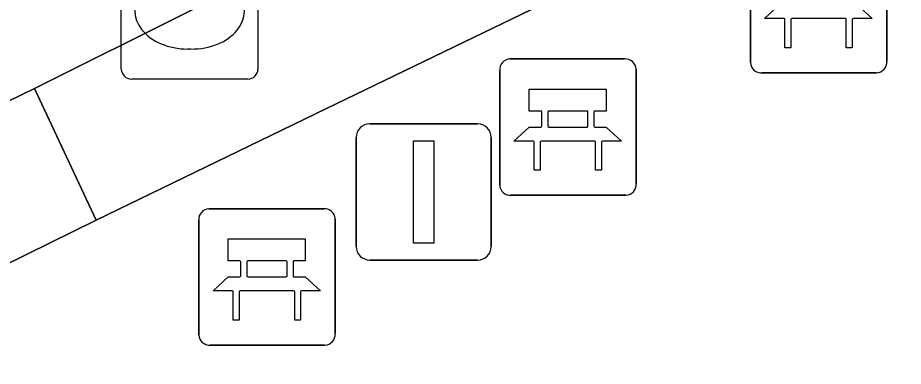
# Model space of a CAD drawing. Extents: x 160455 to 162082, y 388339 to 389736.
# Drawn here: x 160997.74 to 161004.23, y 388901.71 to 388904.27 of the extents above; entities that cross this region are included whole.
import ezdxf

# ---------------------------------------------------------------- set-up
doc = ezdxf.new("R2010")
doc.units = 0
for name, color, linetype in [('IMGEO_Bank', 7, 'Continuous'), ('IMGEO_Kolk', 7, 'Continuous'), ('IMGEO_Lichtmast', 7, 'Continuous'), ('IMGEO_Voetgangersgebied_open', 7, 'Continuous'), ('IMGEO_Voetpad_open', 7, 'Continuous')]:
    doc.layers.add(name, color=color, linetype=linetype)

msp = doc.modelspace()

# ---------------------------------------------------------------- linework, layer by layer
at = {"layer": 'IMGEO_Bank'}
for p, q in [((161003.1085, 388903.9389), (161003.1085, 388904.7798)), ((161003.1085, 388904.7798), (161003.1085, 388903.9389)), ((161004.1075, 388904.7891), (161004.1075, 388903.9482)), ((161004.1075, 388903.9482), (161004.1075, 388904.7891)), ((161003.8048, 388904.2617), (161003.4117, 388904.2617)), ((161001.3469, 388903.9655), (161002.1878, 388903.9655)), ((161002.1878, 388903.9655), (161001.3469, 388903.9655)), ((161001.2725, 388903.0409), (161001.2725, 388903.8818)), ((161001.2725, 388903.8818), (161001.2725, 388903.0409)), ((161002.2715, 388903.8911), (161002.2715, 388903.0502)), ((161002.2715, 388903.0502), (161002.2715, 388903.8911)), ((161004.0331, 388903.8645), (161003.1922, 388903.8645)), ((161003.1922, 388903.8645), (161004.0331, 388903.8645)), ((161001.5811, 388903.4724), (161001.5811, 388903.5776)), ((161001.6247, 388903.5776), (161001.6247, 388903.4724)), ((161001.913, 388903.584), (161001.631, 388903.584)), ((161001.9193, 388903.4724), (161001.9193, 388903.5776)), ((161001.9629, 388903.5776), (161001.9629, 388903.4724)), ((161001.631, 388903.466), (161001.913, 388903.466)), ((161001.9688, 388903.3637), (161001.5757, 388903.3637)), ((161002.1971, 388902.9665), (161001.3562, 388902.9665)), ((161001.3562, 388902.9665), (161002.1971, 388902.9665)), ((160999.1429, 388902.8675), (160999.9838, 388902.8675)), ((160999.9838, 388902.8675), (160999.1429, 388902.8675)), ((160999.0685, 388901.9429), (160999.0685, 388902.7838)), ((160999.0685, 388902.7838), (160999.0685, 388901.9429)), ((161000.0675, 388902.7931), (161000.0675, 388901.9522)), ((161000.0675, 388901.9522), (161000.0675, 388902.7931)), ((160999.3771, 388902.3744), (160999.3771, 388902.4796)), ((160999.4207, 388902.4796), (160999.4207, 388902.3744)), ((160999.709, 388902.486), (160999.427, 388902.486)), ((160999.7153, 388902.3744), (160999.7153, 388902.4796)), ((160999.7589, 388902.4796), (160999.7589, 388902.3744)), ((160999.427, 388902.368), (160999.709, 388902.368)), ((160999.7648, 388902.2657), (160999.3717, 388902.2657)), ((160999.9931, 388901.8685), (160999.1522, 388901.8685)), ((160999.1522, 388901.8685), (160999.9931, 388901.8685))]:
    msp.add_line(p, q, dxfattribs=at)
for points in [[(161003.3554, 388904.2617), (161003.213, 388904.2617), (161003.3246, 388904.364), (161003.4107, 388904.364)], [(161003.8053, 388904.364), (161003.8885, 388904.364), (161004.0001, 388904.2617), (161003.8611, 388904.2617)], [(161003.4054, 388904.2553), (161003.4054, 388904.0478), (161003.3618, 388904.0478), (161003.3618, 388904.2553)], [(161003.8547, 388904.2553), (161003.8547, 388904.0478), (161003.8111, 388904.0478), (161003.8111, 388904.2553)], [(161001.5747, 388903.584), (161001.4886, 388903.584), (161001.4886, 388903.745), (161002.0525, 388903.745), (161002.0525, 388903.584), (161001.9693, 388903.584)], [(161001.5194, 388903.3637), (161001.377, 388903.3637), (161001.4886, 388903.466), (161001.5747, 388903.466)], [(161001.9693, 388903.466), (161002.0525, 388903.466), (161002.1641, 388903.3637), (161002.0251, 388903.3637)], [(161001.5694, 388903.3573), (161001.5694, 388903.1498), (161001.5258, 388903.1498), (161001.5258, 388903.3573)], [(161002.0187, 388903.3573), (161002.0187, 388903.1498), (161001.9751, 388903.1498), (161001.9751, 388903.3573)], [(160999.3707, 388902.486), (160999.2846, 388902.486), (160999.2846, 388902.647), (160999.8485, 388902.647), (160999.8485, 388902.486), (160999.7653, 388902.486)], [(160999.3154, 388902.2657), (160999.173, 388902.2657), (160999.2846, 388902.368), (160999.3707, 388902.368)], [(160999.7653, 388902.368), (160999.8485, 388902.368), (160999.9601, 388902.2657), (160999.8211, 388902.2657)], [(160999.3654, 388902.2593), (160999.3654, 388902.0518), (160999.3218, 388902.0518), (160999.3218, 388902.2593)], [(160999.8147, 388902.2593), (160999.8147, 388902.0518), (160999.7711, 388902.0518), (160999.7711, 388902.2593)]]:
    msp.add_lwpolyline(points, dxfattribs=at)
for centre, radius, start, end in [((161003.3551, 388904.255), 0.00671, 2.89567, 87.10433), ((161003.4121, 388904.255), 0.00671, 92.89567, 177.10433), ((161003.8044, 388904.255), 0.00671, 2.89567, 87.10433), ((161003.8614, 388904.255), 0.00671, 92.89567, 177.10433), ((161001.3502, 388903.8876), 0.0779, 92.4484, 184.28452), ((161001.3502, 388903.8876), 0.0779, 92.4484, 184.28452), ((161002.1936, 388903.8878), 0.0779, 2.4484, 94.28452), ((161002.1936, 388903.8878), 0.0779, 2.4484, 94.28452), ((161003.1864, 388903.9422), 0.0779, 182.4484, 274.28452), ((161003.1864, 388903.9422), 0.0779, 182.4484, 274.28452), ((161004.0298, 388903.9424), 0.0779, 272.4484, 4.28452), ((161004.0298, 388903.9424), 0.0779, 272.4484, 4.28452), ((161001.5744, 388903.5773), 0.00671, 2.89567, 87.10433), ((161001.6314, 388903.5773), 0.00671, 92.89567, 177.10433), ((161001.9126, 388903.5773), 0.00671, 2.89567, 87.10433), ((161001.9696, 388903.5773), 0.00671, 92.89567, 177.10433), ((161001.5744, 388903.4727), 0.00671, 272.89567, 357.10433), ((161001.6314, 388903.4727), 0.00671, 182.89567, 267.10433), ((161001.9126, 388903.4727), 0.00671, 272.89567, 357.10433), ((161001.9696, 388903.4727), 0.00671, 182.89567, 267.10433), ((161001.5191, 388903.357), 0.00671, 2.89567, 87.10433), ((161001.5761, 388903.357), 0.00671, 92.89567, 177.10433), ((161001.9684, 388903.357), 0.00671, 2.89567, 87.10433), ((161002.0254, 388903.357), 0.00671, 92.89567, 177.10433), ((161001.3504, 388903.0442), 0.0779, 182.4484, 274.28452), ((161001.3504, 388903.0442), 0.0779, 182.4484, 274.28452), ((161002.1938, 388903.0444), 0.0779, 272.4484, 4.28452), ((161002.1938, 388903.0444), 0.0779, 272.4484, 4.28452), ((160999.1462, 388902.7896), 0.0779, 92.4484, 184.28452), ((160999.1462, 388902.7896), 0.0779, 92.4484, 184.28452), ((160999.9896, 388902.7898), 0.0779, 2.4484, 94.28452), ((160999.9896, 388902.7898), 0.0779, 2.4484, 94.28452), ((160999.3704, 388902.4793), 0.00671, 2.89567, 87.10433), ((160999.4274, 388902.4793), 0.00671, 92.89567, 177.10433), ((160999.7086, 388902.4793), 0.00671, 2.89567, 87.10433), ((160999.7656, 388902.4793), 0.00671, 92.89567, 177.10433), ((160999.3704, 388902.3747), 0.00671, 272.89567, 357.10433), ((160999.4274, 388902.3747), 0.00671, 182.89567, 267.10433), ((160999.7086, 388902.3747), 0.00671, 272.89567, 357.10433), ((160999.7656, 388902.3747), 0.00671, 182.89567, 267.10433), ((160999.3151, 388902.259), 0.00671, 2.89567, 87.10433), ((160999.3721, 388902.259), 0.00671, 92.89567, 177.10433), ((160999.7644, 388902.259), 0.00671, 2.89567, 87.10433), ((160999.8214, 388902.259), 0.00671, 92.89567, 177.10433), ((160999.1464, 388901.9462), 0.0779, 182.4484, 274.28452), ((160999.1464, 388901.9462), 0.0779, 182.4484, 274.28452), ((160999.9898, 388901.9464), 0.0779, 272.4484, 4.28452), ((160999.9898, 388901.9464), 0.0779, 272.4484, 4.28452)]:
    msp.add_arc(centre, radius, start, end, dxfattribs=at)
at = {"layer": 'IMGEO_Kolk'}
for p, q in [((160998.5015, 388903.8919), (160998.5015, 388904.7441)), ((160999.5025, 388904.7441), (160999.5025, 388903.8919)), ((160999.0115, 388904.0383), (160998.9866, 388904.0383)), ((160999.4281, 388903.8175), (160998.5759, 388903.8175))]:
    msp.add_line(p, q, dxfattribs=at)
for points in [[(160998.5015, 388903.8919), (160998.5015, 388904.7441)], [(160999.5025, 388904.7441), (160999.5025, 388903.8919)], [(160999.4281, 388903.8175), (160998.5759, 388903.8175)]]:
    msp.add_lwpolyline(points, dxfattribs=at)
for centre, start, end in [((160998.578, 388903.894), 181.55205, 268.44795), ((160998.578, 388903.894), 181.55205, 268.44795), ((160999.426, 388903.894), 271.55205, 358.44795), ((160999.426, 388903.894), 271.55205, 358.44795)]:
    msp.add_arc(centre, 0.0765, start, end, dxfattribs=at)
for centre, major_axis, ratio, start_param, end_param in [((160998.988, 388904.318), (-0.3872, 0.002), 0.722429, 4.712389, 7.853982), ((160999.013, 388904.318), (-0.3901, 0.002), 0.717154, 1.570796, 4.712389)]:
    msp.add_ellipse(centre, major_axis=major_axis, ratio=ratio, start_param=start_param, end_param=end_param, dxfattribs=at)
at = {"layer": 'IMGEO_Lichtmast'}
for p, q in [((161000.3211, 388903.4905), (161001.1109, 388903.4905)), ((161001.1109, 388903.4905), (161000.3211, 388903.4905)), ((161000.2211, 388902.5915), (161000.2211, 388903.3905)), ((161000.2211, 388903.3905), (161000.2211, 388902.5915)), ((161001.2109, 388903.3905), (161001.2109, 388902.5915)), ((161001.2109, 388902.5915), (161001.2109, 388903.3905)), ((161001.1109, 388902.4915), (161000.3211, 388902.4915)), ((161000.3211, 388902.4915), (161001.1109, 388902.4915))]:
    msp.add_line(p, q, dxfattribs=at)
msp.add_lwpolyline([(161000.641, 388903.366), (161000.791, 388903.366), (161000.791, 388902.616), (161000.641, 388902.616), (161000.641, 388903.366)], dxfattribs=at)
for centre, start, end in [((161000.3211, 388903.3905), 90, 180), ((161000.3211, 388903.3905), 90, 180), ((161001.1109, 388903.3905), 0, 90), ((161001.1109, 388903.3905), 360, 90), ((161000.3211, 388902.5915), 180, 270), ((161000.3211, 388902.5915), 180, 270), ((161001.1109, 388902.5915), 270, 0), ((161001.1109, 388902.5915), 270, 0)]:
    msp.add_arc(centre, 0.1, start, end, dxfattribs=at)
at = {"layer": 'IMGEO_Voetgangersgebied_open'}
for points in [[(160979.521, 388894.789), (160984.918, 388897.412), (160986.592, 388898.238), (160991.392, 388900.594), (160997.866, 388903.75), (160999.002, 388904.317), (161000, 388904.803), (161004.349, 388906.921), (161008.648, 388909.038), (161011.034, 388904.127), (161013.7, 388898.708), (161014.199, 388897.674), (161017.132, 388891.713)], [(161015.666, 388892.264), (161013.227, 388897.198), (161010.41, 388903.012), (161010.063, 388903.661), (161008.17, 388907.587), (161004.808, 388905.955), (161003.376, 388905.234), (161000, 388903.599), (160998.317, 388902.784), (160991.855, 388899.597), (160985.389, 388896.441), (160979.97, 388893.785)]]:
    msp.add_lwpolyline(points, dxfattribs=at)
at = {"layer": 'IMGEO_Voetpad_open'}
for points in [[(161004.808, 388905.955), (161004.349, 388906.921), (161000, 388904.803), (160999.002, 388904.317), (160997.866, 388903.75), (160998.317, 388902.784), (161000, 388903.599), (161003.376, 388905.234)], [(160991.855, 388899.597), (160998.317, 388902.784), (160997.866, 388903.75), (160991.392, 388900.594)]]:
    msp.add_lwpolyline(points, close=True, dxfattribs=at)

doc.saveas('drawing.dxf')
